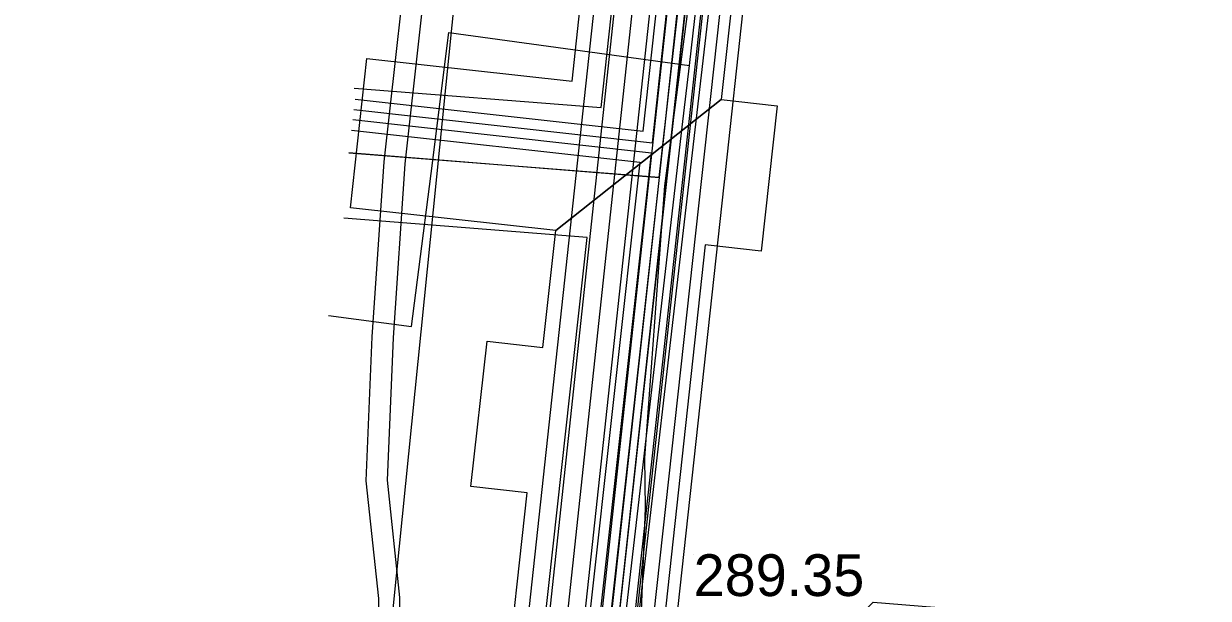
# Model space of a CAD drawing. Extents: x -595540 to -593988, y -1160850 to -1159202.
# Drawn here: x -594093.49 to -594070.78, y -1160141.03 to -1160130.02 of the extents above; entities that cross this region are included whole.
import ezdxf

# ---------------------------------------------------------------- set-up
doc = ezdxf.new("R2010")
doc.units = 0
for name, color, linetype in [('BVK-SPLASKOVA_popisy', 7, 'Continuous'), ('BVK-VODOVOD_trasa sítě', 7, 'Continuous'), ('BVK-VODOVOD_trasa zrušené sítě', 7, 'Continuous'), ('CETIN_kabel podzemní', 7, 'Continuous'), ('DSP-NN-TEPLARNY_kabel', 7, 'Continuous'), ('EON-NN_kabel', 7, 'Continuous'), ('EON-VN_kabel', 7, 'Continuous'), ('TEPLARNY-ELEKTRO_kabel', 7, 'Continuous'), ('TEPLARNY-HORKOVODY_trasa sítě', 7, 'Continuous'), ('TEPLARNY-HORKOVODY_trasa sítě obvodem', 7, 'Continuous'), ('TEPLARNY-TEPLOVODY_trasa sítě', 7, 'Continuous'), ('TSB_kabel VO', 7, 'Continuous'), ('TSB_kolektor', 7, 'Continuous')]:
    doc.layers.add(name, color=color, linetype=linetype)

msp = doc.modelspace()

# ---------------------------------------------------------------- linework, layer by layer
at = {"layer": 'BVK-SPLASKOVA_popisy'}
msp.add_line((-594080.649, -1160140.186), (-594080.649, -1160140.186), dxfattribs=at)
at = {"layer": 'BVK-VODOVOD_trasa sítě'}
msp.add_lwpolyline([(-594073.65, -1160066.88), (-594074.27, -1160072.81), (-594074.95, -1160078.77), (-594075.63, -1160084.73), (-594076.28, -1160090.69), (-594076.92, -1160096.64), (-594077.34, -1160100.55), (-594077.47, -1160102.12), (-594078.1, -1160108.07), (-594078.74, -1160114.03), (-594079.4, -1160119.99), (-594079.85, -1160123.99), (-594080.22, -1160127.34), (-594080.48, -1160129.5), (-594081.13, -1160135.45), (-594081.78, -1160141.38), (-594082.179, -1160145.045), (-594082.193, -1160145.178), (-594082.46, -1160147.54), (-594083.08, -1160153.5), (-594083.37, -1160156.32), (-594084.04, -1160162.26)], dxfattribs=at)
at = {"layer": 'BVK-VODOVOD_trasa zrušené sítě'}
msp.add_lwpolyline([(-594082.16, -1160145.34), (-594080.374, -1160129.959), (-594080.081, -1160127.433), (-594079.742, -1160124.255), (-594077.269, -1160101.057), (-594072.89, -1160059.97), (-594072.24, -1160053.5)], dxfattribs=at)
at = {"layer": 'CETIN_kabel podzemní'}
for points in [[(-594080.73, -1160130.82), (-594080.5, -1160128.79)], [(-594085.68, -1160132.89), (-594085.34, -1160130.19), (-594080.73, -1160130.82)], [(-594080.87, -1160132), (-594080.73, -1160130.82)], [(-594085.08, -1160168.44), (-594080.87, -1160132)], [(-594087.65, -1160135.61), (-594086.06, -1160135.82), (-594085.92, -1160134.73), (-594085.68, -1160132.89)]]:
    msp.add_lwpolyline(points, dxfattribs=at)
at = {"layer": 'DSP-NN-TEPLARNY_kabel'}
for points in [[(-594087.163, -1160131.663), (-594081.439, -1160132.3), (-594077.708, -1160097.829), (-594081.109, -1160097.46), (-594080.71, -1160093.783), (-594077.311, -1160094.152), (-594072.682, -1160051.269), (-594151.228, -1160042.465), (-594277.152, -1160029.774), (-594274.705, -1160009.372), (-594276.026, -1160009.204), (-594274.829, -1159999.518)], [(-594087.141, -1160131.465), (-594081.616, -1160132.079), (-594077.929, -1160098.007), (-594081.33, -1160097.638), (-594080.888, -1160093.562), (-594077.489, -1160093.931), (-594072.903, -1160051.451), (-594151.248, -1160042.664), (-594271.375, -1160030.557), (-594276.36, -1160076.505), (-594284.074, -1160147.539), (-594288.22, -1160147.049), (-594288.448, -1160148.755), (-594284.262, -1160149.285), (-594286.229, -1160167.438), (-594290.518, -1160166.974), (-594290.731, -1160168.788), (-594290.275, -1160168.836), (-594286.414, -1160169.302), (-594296.128, -1160258.71), (-594301.846, -1160311.412), (-594308.146, -1160310.714)], [(-593990.841, -1160060.446), (-594017.462, -1160057.454), (-594016.864, -1160052.146), (-594021.037, -1160051.677), (-594021.635, -1160056.985), (-594072.483, -1160051.288), (-594077.134, -1160094.372), (-594080.533, -1160094.003), (-594080.889, -1160097.283), (-594077.488, -1160097.652), (-594081.31, -1160132.968), (-594084.696, -1160163.464), (-594089.474, -1160162.891), (-594089.837, -1160166.022), (-594085.046, -1160166.62), (-594091.535, -1160225.076), (-594096.839, -1160224.475), (-594097.211, -1160227.753), (-594091.912, -1160228.354), (-594102.249, -1160319.282)], [(-594102.073, -1160319.503), (-594091.691, -1160228.178), (-594096.99, -1160227.576), (-594096.663, -1160224.696), (-594091.358, -1160225.298), (-594084.832, -1160166.502), (-594089.626, -1160165.905), (-594089.309, -1160163.079), (-594084.514, -1160163.64), (-594077.268, -1160097.475), (-594080.669, -1160097.106), (-594080.356, -1160094.223), (-594076.957, -1160094.592), (-594072.306, -1160051.509), (-594021.459, -1160057.206), (-594020.861, -1160051.898), (-594017.085, -1160052.322), (-594017.683, -1160057.63), (-593990.841, -1160060.647)], [(-594121.143, -1160464.161), (-594118.761, -1160464.427), (-594112.865, -1160411.563), (-594119.56, -1160410.802), (-594119.143, -1160407.127), (-594112.454, -1160407.887), (-594102.843, -1160322.736), (-594109.531, -1160321.976), (-594109.114, -1160318.301), (-594102.425, -1160319.061), (-594092.133, -1160228.53), (-594097.433, -1160227.929), (-594097.016, -1160224.253), (-594091.712, -1160224.855), (-594085.261, -1160166.749), (-594090.048, -1160166.163), (-594089.626, -1160162.68), (-594084.872, -1160163.243), (-594081.459, -1160132.499), (-594087.185, -1160131.862)], [(-594087.208, -1160132.061), (-594081.68, -1160132.675), (-594085.05, -1160163.028), (-594089.778, -1160162.457), (-594090.247, -1160166.304), (-594085.499, -1160166.867), (-594091.888, -1160224.634), (-594097.192, -1160224.032), (-594097.654, -1160228.105), (-594092.355, -1160228.706), (-594102.601, -1160318.839), (-594109.29, -1160318.079), (-594109.753, -1160322.152), (-594103.064, -1160322.912), (-594112.631, -1160407.665), (-594119.319, -1160406.905), (-594119.782, -1160410.978), (-594113.086, -1160411.739), (-594118.938, -1160464.206), (-594121.121, -1160463.962)]]:
    msp.add_lwpolyline(points, dxfattribs=at)
at = {"layer": 'EON-NN_kabel'}
for points in [[(-594067.724, -1160069.481), (-594068.326, -1160069.474), (-594069.805, -1160070.336), (-594072.293, -1160071.067), (-594073.831, -1160071.907), (-594074.742, -1160073.478), (-594075.476, -1160076.716), (-594075.83, -1160087.726), (-594077.03, -1160098.714), (-594078.15, -1160104.479), (-594079.379, -1160117.702), (-594080.052, -1160124.347), (-594081.21, -1160133.126), (-594081.593, -1160138.338), (-594081.58, -1160139.305), (-594081.655, -1160141.272), (-594081.489, -1160141.597), (-594080.128, -1160142.117), (-594078.039, -1160141.937), (-594077.207, -1160141.105), (-594076.032, -1160141.197), (-594075.842, -1160141.389), (-594075.842, -1160141.541)], [(-594091.901, -1160127.761), (-594091.725, -1160127.299), (-594091.427, -1160127.03), (-594087.055, -1160126.319), (-594086.484, -1160126.464), (-594085.816, -1160127.015), (-594085.621, -1160127.652), (-594086.185, -1160132.703), (-594086.411, -1160136.041), (-594086.525, -1160138.765), (-594086.287, -1160141.014), (-594086.297, -1160141.732), (-594086.244, -1160142.393), (-594085.707, -1160142.743), (-594083.374, -1160143.166), (-594082.243, -1160143.26), (-594081.336, -1160143.154), (-594078.024, -1160143.487), (-594077.754, -1160142.218), (-594077.054, -1160141.518), (-594076.358, -1160141.572)], [(-594076.398, -1160141.971), (-594076.902, -1160141.932), (-594077.387, -1160142.417), (-594077.642, -1160143.626), (-594077.768, -1160143.842), (-594078.003, -1160143.891), (-594081.376, -1160143.552), (-594082.275, -1160143.658), (-594083.426, -1160143.564), (-594085.857, -1160143.123), (-594086.626, -1160142.621), (-594086.697, -1160141.746), (-594086.687, -1160141.032), (-594086.925, -1160138.777), (-594086.811, -1160136.019), (-594086.583, -1160132.667), (-594086.027, -1160127.69), (-594086.164, -1160127.247), (-594086.67, -1160126.83), (-594087.073, -1160126.727), (-594091.247, -1160127.406), (-594091.385, -1160127.531), (-594091.49, -1160127.805)]]:
    msp.add_lwpolyline(points, dxfattribs=at)
at = {"layer": 'EON-VN_kabel'}
for points in [[(-594080.896, -1160145.075), (-594081.806, -1160144.977), (-594082.135, -1160144.942), (-594082.463, -1160144.907), (-594082.791, -1160144.872), (-594083.119, -1160144.837), (-594083.448, -1160144.801), (-594083.776, -1160144.766), (-594084.181, -1160144.723), (-594079.096, -1160097.822), (-594074.328, -1160052.725), (-594074.281, -1160051.48), (-594074.266, -1160051.08), (-594074.251, -1160050.679), (-594074.236, -1160050.279), (-594151.085, -1160042.867), (-594151.488, -1160042.828), (-594154.433, -1160042.544), (-594154.349, -1160041.668), (-594185.878, -1160038.605), (-594269.531, -1160030.626)], [(-594105.911, -1160343.552), (-594094.954, -1160247.658), (-594095.089, -1160244.632), (-594094.022, -1160235.336), (-594093.302, -1160229.8), (-594091.8, -1160217.959), (-594090.128, -1160200.086), (-594089.466, -1160194.868), (-594088.109, -1160184.422), (-594086.867, -1160174.399), (-594084.336, -1160150.121), (-594084.294, -1160149.722), (-594083.819, -1160145.167), (-594083.819, -1160145.164), (-594083.776, -1160144.766), (-594078.733, -1160097.722), (-594073.972, -1160052.697), (-594073.905, -1160051.516), (-594073.882, -1160051.117), (-594073.86, -1160050.717), (-594073.836, -1160050.297), (-594049.909, -1160052.832), (-594049.512, -1160052.874), (-593990.841, -1160059.09)], [(-593990.841, -1160059.493), (-594049.555, -1160053.271), (-594049.952, -1160053.229), (-594073.082, -1160050.778), (-594073.122, -1160051.19), (-594073.161, -1160051.588), (-594073.29, -1160052.897), (-594078.042, -1160097.846), (-594083.119, -1160144.837), (-594083.162, -1160145.234), (-594083.162, -1160145.236), (-594083.633, -1160149.748), (-594083.674, -1160150.147), (-594086.211, -1160174.474), (-594087.454, -1160184.505), (-594088.811, -1160194.952), (-594089.472, -1160200.158), (-594091.144, -1160218.031), (-594092.647, -1160229.884), (-594093.367, -1160235.416), (-594094.433, -1160244.707), (-594094.151, -1160247.679), (-594105.114, -1160344.044)], [(-594104.302, -1160344.942), (-594093.355, -1160247.757), (-594093.778, -1160244.782), (-594092.712, -1160235.497), (-594091.992, -1160229.968), (-594090.488, -1160218.104), (-594088.816, -1160200.231), (-594088.156, -1160195.036), (-594086.799, -1160184.588), (-594085.556, -1160174.549), (-594083.013, -1160150.165), (-594082.971, -1160149.765), (-594082.506, -1160145.305), (-594082.506, -1160145.304), (-594082.463, -1160144.907), (-594077.34, -1160097.863), (-594072.605, -1160053.081), (-594072.391, -1160051.662), (-594072.33, -1160051.26), (-594049.994, -1160053.627), (-594049.952, -1160053.229), (-594049.909, -1160052.832), (-594049.728, -1160051.13)], [(-594092.164, -1160244.637), (-594093.087, -1160244.549), (-594092.057, -1160235.577), (-594091.338, -1160230.052), (-594089.832, -1160218.176), (-594088.16, -1160200.303), (-594087.502, -1160195.12), (-594086.144, -1160184.671), (-594084.9, -1160174.624), (-594082.349, -1160150.165), (-594082.307, -1160149.765), (-594081.849, -1160145.375), (-594081.849, -1160145.373), (-594081.806, -1160144.977), (-594076.645, -1160097.949), (-594071.889, -1160052.97), (-594071.576, -1160051.742), (-593990.841, -1160060.297)], [(-594073.63, -1160052.792), (-594078.389, -1160097.801), (-594083.448, -1160144.801), (-594083.491, -1160145.199), (-594083.491, -1160145.201), (-594083.964, -1160149.735), (-594084.005, -1160150.134), (-594086.539, -1160174.437), (-594087.781, -1160184.463), (-594089.138, -1160194.91), (-594089.8, -1160200.122), (-594091.472, -1160217.995), (-594092.974, -1160229.842), (-594093.695, -1160235.376), (-594094.761, -1160244.669), (-594094.572, -1160247.833), (-594105.51, -1160343.598)], [(-594104.71, -1160344.493), (-594093.783, -1160247.981), (-594094.106, -1160244.744), (-594093.04, -1160235.456), (-594092.32, -1160229.926), (-594090.816, -1160218.068), (-594089.144, -1160200.195), (-594088.484, -1160194.994), (-594087.126, -1160184.546), (-594085.883, -1160174.512), (-594083.344, -1160150.159), (-594083.302, -1160149.76), (-594082.834, -1160145.27), (-594082.834, -1160145.27), (-594082.791, -1160144.872), (-594077.699, -1160097.925), (-594072.936, -1160052.884)], [(-594072.271, -1160053.25), (-594076.996, -1160097.938), (-594082.135, -1160144.942), (-594082.178, -1160145.338), (-594082.178, -1160145.34), (-594082.64, -1160149.765), (-594082.681, -1160150.165), (-594085.228, -1160174.586), (-594086.472, -1160184.629), (-594087.829, -1160195.078), (-594088.488, -1160200.267), (-594090.16, -1160218.14), (-594091.665, -1160230.01), (-594092.385, -1160235.537), (-594093.459, -1160244.903), (-594092.21, -1160245.035)]]:
    msp.add_lwpolyline(points, dxfattribs=at)
at = {"layer": 'TEPLARNY-ELEKTRO_kabel'}
for points in [[(-594087.163, -1160131.663), (-594081.439, -1160132.3), (-594077.708, -1160097.829), (-594081.109, -1160097.46), (-594080.71, -1160093.783), (-594077.311, -1160094.152), (-594072.682, -1160051.269), (-594151.228, -1160042.465), (-594277.152, -1160029.774), (-594274.705, -1160009.372), (-594276.026, -1160009.204), (-594274.829, -1159999.518)], [(-594087.141, -1160131.465), (-594081.616, -1160132.079), (-594077.929, -1160098.007), (-594081.33, -1160097.638), (-594080.888, -1160093.562), (-594077.489, -1160093.931), (-594072.903, -1160051.451), (-594151.248, -1160042.664), (-594271.375, -1160030.557), (-594276.36, -1160076.505), (-594284.074, -1160147.539), (-594288.22, -1160147.049), (-594288.448, -1160148.755), (-594284.262, -1160149.285), (-594286.229, -1160167.438), (-594290.518, -1160166.974), (-594290.731, -1160168.788), (-594290.275, -1160168.836), (-594286.414, -1160169.302), (-594296.128, -1160258.71), (-594301.846, -1160311.412), (-594308.146, -1160310.714)], [(-593990.841, -1160060.446), (-594017.462, -1160057.454), (-594016.864, -1160052.146), (-594021.037, -1160051.677), (-594021.635, -1160056.985), (-594072.483, -1160051.288), (-594077.134, -1160094.372), (-594080.533, -1160094.003), (-594080.889, -1160097.283), (-594077.488, -1160097.652), (-594081.31, -1160132.968), (-594084.696, -1160163.464), (-594089.474, -1160162.891), (-594089.837, -1160166.022), (-594085.046, -1160166.62), (-594091.535, -1160225.076), (-594096.839, -1160224.475), (-594097.211, -1160227.753), (-594091.912, -1160228.354), (-594102.249, -1160319.282)], [(-594102.073, -1160319.503), (-594091.691, -1160228.178), (-594096.99, -1160227.576), (-594096.663, -1160224.696), (-594091.358, -1160225.298), (-594084.832, -1160166.502), (-594089.626, -1160165.905), (-594089.309, -1160163.079), (-594084.514, -1160163.64), (-594077.268, -1160097.475), (-594080.669, -1160097.106), (-594080.356, -1160094.223), (-594076.957, -1160094.592), (-594072.306, -1160051.509), (-594021.459, -1160057.206), (-594020.861, -1160051.898), (-594017.085, -1160052.322), (-594017.683, -1160057.63), (-593990.841, -1160060.647)], [(-594121.143, -1160464.161), (-594118.761, -1160464.427), (-594112.865, -1160411.563), (-594119.56, -1160410.802), (-594119.143, -1160407.127), (-594112.454, -1160407.887), (-594102.843, -1160322.736), (-594109.531, -1160321.976), (-594109.114, -1160318.301), (-594102.425, -1160319.061), (-594092.133, -1160228.53), (-594097.433, -1160227.929), (-594097.016, -1160224.253), (-594091.712, -1160224.855), (-594085.261, -1160166.749), (-594090.048, -1160166.163), (-594089.626, -1160162.68), (-594084.872, -1160163.243), (-594081.459, -1160132.499), (-594087.185, -1160131.862)], [(-594087.208, -1160132.061), (-594081.68, -1160132.675), (-594085.05, -1160163.028), (-594089.778, -1160162.457), (-594090.247, -1160166.304), (-594085.499, -1160166.867), (-594091.888, -1160224.634), (-594097.192, -1160224.032), (-594097.654, -1160228.105), (-594092.355, -1160228.706), (-594102.601, -1160318.839), (-594109.29, -1160318.079), (-594109.753, -1160322.152), (-594103.064, -1160322.912), (-594112.631, -1160407.665), (-594119.319, -1160406.905), (-594119.782, -1160410.978), (-594113.086, -1160411.739), (-594118.938, -1160464.206), (-594121.121, -1160463.962)]]:
    msp.add_lwpolyline(points, dxfattribs=at)
at = {"layer": 'TEPLARNY-HORKOVODY_trasa sítě'}
for p, q in [((-594077.488, -1160097.652), (-594081.31, -1160132.968)), ((-594081.31, -1160132.968), (-594087.259, -1160132.499)), ((-594081.31, -1160132.968), (-594084.597, -1160162.906))]:
    msp.add_line(p, q, dxfattribs=at)
at = {"layer": 'TEPLARNY-HORKOVODY_trasa sítě obvodem'}
for p, q in [((-594076.111, -1160096.544), (-594080.068, -1160133.104)), ((-594082.422, -1160131.627), (-594078.865, -1160098.76)), ((-594087.161, -1160131.253), (-594082.422, -1160131.627)), ((-594080.068, -1160133.105), (-594083.492, -1160164.293)), ((-594082.693, -1160134.113), (-594087.357, -1160133.745)), ((-594085.702, -1160161.519), (-594082.693, -1160134.113))]:
    msp.add_line(p, q, dxfattribs=at)
at = {"layer": 'TEPLARNY-TEPLOVODY_trasa sítě'}
for p, q in [((-594081.31, -1160132.968), (-594080.71, -1160127.649)), ((-594087.258, -1160132.487), (-594081.31, -1160132.968))]:
    msp.add_line(p, q, dxfattribs=at)
msp.add_lwpolyline([(-594081.31, -1160132.968), (-594081.792, -1160137.304), (-594084.603, -1160162.623), (-594087.55, -1160162.296), (-594088.073, -1160167.004), (-594085.092, -1160167.335), (-594086.29, -1160178.123)], dxfattribs=at)
at = {"layer": 'TSB_kabel VO'}
msp.add_lwpolyline([(-594087.376, -1160141.761), (-594086.47, -1160141.8), (-594084.98, -1160127.07), (-594083.582, -1160112.971), (-594084.959, -1160111.278), (-594083.28, -1160109.92), (-594082.77, -1160105.54), (-594082.39, -1160105.68), (-594082.77, -1160105.54), (-594084.14, -1160103.854), (-594082.511, -1160102.537), (-594082.41, -1160101.38), (-594080.78, -1160086.84), (-594081.19, -1160085.78), (-594080.9, -1160084.96), (-594080.533, -1160085.048), (-594080.9, -1160084.96), (-594079.78, -1160077.37), (-594078.488, -1160070.046), (-594078.633, -1160070.031)], dxfattribs=at)
at = {"layer": 'TSB_kolektor'}
for points in [[(-594077.321, -1160105.867), (-594079.575, -1160126.47), (-594076.761, -1160126.778), (-594077.074, -1160129.641), (-594079.888, -1160129.333), (-594080.122, -1160131.474), (-594083.294, -1160133.981), (-594087.23, -1160133.55), (-594086.917, -1160130.687), (-594082.981, -1160131.118), (-594082.746, -1160128.977), (-594083.823, -1160128.856), (-594083.512, -1160126.074), (-594082.442, -1160126.193), (-594080.188, -1160105.59)], [(-594080.122, -1160131.474), (-594079.046, -1160131.595), (-594079.357, -1160134.377), (-594080.427, -1160134.258), (-594081.492, -1160143.997), (-594080.415, -1160144.118), (-594080.727, -1160146.9), (-594081.797, -1160146.78), (-594084.2, -1160168.752), (-594087.714, -1160168.32), (-594087.668, -1160167.903), (-594091.193, -1160167.512), (-594090.509, -1160161.37), (-594086.996, -1160161.76), (-594086.951, -1160161.341), (-594087.183, -1160161.316), (-594086.864, -1160158.453), (-594085.982, -1160158.551), (-594083.844, -1160139.007), (-594084.92, -1160138.886), (-594084.609, -1160136.104), (-594083.539, -1160136.224), (-594083.294, -1160133.981)]]:
    msp.add_lwpolyline(points, close=True, dxfattribs=at)

# ---------------------------------------------------------------- texts
at = {"layer": 'BVK-SPLASKOVA_popisy'}
msp.add_text('289.35', height=0.8, dxfattribs=at).set_placement((-594080.649, -1160140.986))

doc.saveas('drawing.dxf')
